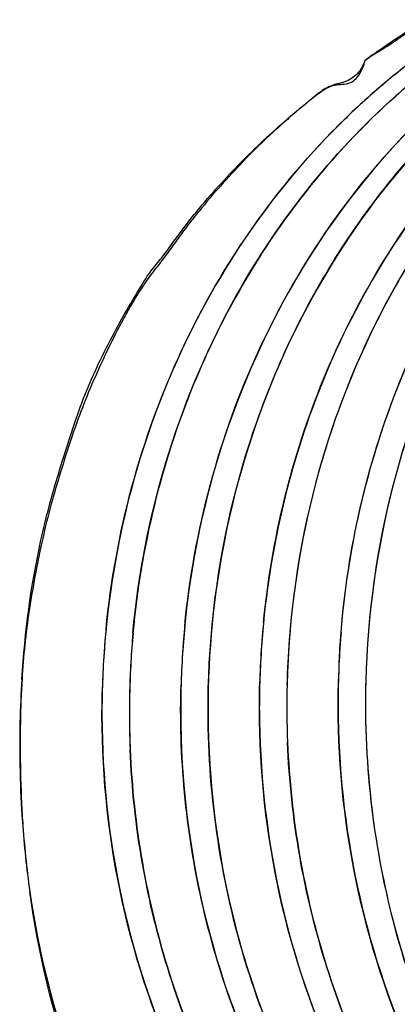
# Model space of a CAD drawing. Header units: millimetres. Extents: x 0 to 1750, y -1720 to 477.
# Tile 260 of 317: x 940.065 to 940.559, y -812.777 to -811.49. Entities that reach past the tile are written whole.
import ezdxf

# ---------------------------------------------------------------- set-up
doc = ezdxf.new("R2010")
doc.units = ezdxf.units.MM
doc.header["$LTSCALE"] = 92.51
doc.layers.add('101300786_14DXF_CONTINUOUS_LINE', color=7, linetype='CONTINUOUS')
doc.layers.add('101300786_DXF_CONTINUOUS_LINE', color=7, linetype='CONTINUOUS')

msp = doc.modelspace()

# ---------------------------------------------------------------- linework, layer by layer
at = {"layer": '101300786_14DXF_CONTINUOUS_LINE'}
for centre, radius, start, end in [((941.1455, -812.2913), 0.9383, 126.7695, 129.4289), ((941.1857, -812.2952), 0.9452, 127.0344, 131.7011), ((941.1584, -812.3068), 0.9585, 130.0119, 134.1159), ((941.1508, -812.2979), 0.9468, 129.4259, 130.0045), ((941.3553, -812.396), 1.1469, 174.798, 178.6074), ((941.5607, -812.3873), 1.1467, 175.6755, 178.6116), ((941.4216, -812.3932), 1.1462, 176.2536, 178.4513), ((941.5242, -812.3888), 1.146, 176.2538, 178.4515), ((941.6301, -812.3841), 1.1489, 176.4336, 178.4791), ((941.319, -812.3975), 1.1465, 176.2537, 178.4512), ((941.3944, -812.4304), 1.3287, 176.623, 179.0477), ((941.5231, -812.3888), 1.1449, 178.6088, 180.945), ((941.5215, -812.3888), 1.1433, 178.4522, 178.6078), ((941.5627, -812.3873), 1.1486, 178.6135, 182.3714), ((941.6259, -812.3845), 1.1448, 178.6091, 180.9465), ((941.6325, -812.3842), 1.1513, 178.4784, 178.6305), ((941.6609, -812.3836), 1.144, 178.5758, 182.8737), ((941.3173, -812.3974), 1.1448, 178.6082, 180.9422), ((941.3164, -812.3974), 1.1439, 178.4518, 178.6074), ((941.3545, -812.3959), 1.1462, 178.6106, 182.4028), ((941.4203, -812.3931), 1.1449, 178.6085, 180.9435), ((941.419, -812.3931), 1.1436, 178.452, 178.6076), ((941.6401, -812.4375), 1.5745, 178.9384, 183.6881), ((941.2864, -812.4606), 1.22, 183.6749, 187.9864)]:
    msp.add_arc(centre, radius, start, end, dxfattribs=at)
for points, knots in [([(940.4452, -811.8573), (940.4859, -811.7823), (940.5848, -811.6433), (940.7161, -811.534), (940.7867, -811.4899)], [0, 0, 0, 0, 0.506346, 1, 1, 1, 1]), ([(940.5391, -811.5285), (940.5468, -811.5238), (940.5616, -811.5136), (940.5763, -811.5032), (940.5841, -811.4989)], [0, 0, 0, 0, 0.500643, 1, 1, 1, 1]), ([(940.5164, -811.5428), (940.5141, -811.5493), (940.5077, -811.5616), (940.493, -811.5708), (940.4804, -811.5737), (940.4679, -811.5774), (940.4597, -811.583), (940.4546, -811.5871)], [0, 0, 0, 0, 0.260359, 0.508001, 0.629784, 0.751703, 1, 1, 1, 1]), ([(940.6523, -811.5623), (940.5981, -811.6069), (940.4982, -811.7097), (940.3834, -811.8931), (940.3064, -812.0989), (940.2826, -812.2448), (940.2778, -812.3183)], [0, 0, 0, 0, 0.243414, 0.491933, 0.744689, 1, 1, 1, 1]), ([(940.4546, -811.5871), (940.4489, -811.5916), (940.438, -811.6012), (940.4209, -811.6147), (940.4048, -811.6295), (940.3828, -811.6488), (940.3572, -811.675), (940.3372, -811.6965), (940.3273, -811.7075)], [0, 0, 0, 0, 0.124209, 0.248308, 0.372882, 0.497536, 0.748215, 1, 1, 1, 1]), ([(940.3424, -811.8614), (940.3703, -811.81), (940.4342, -811.7126), (940.514, -811.6276), (940.5569, -811.5894)], [0, 0, 0, 0, 0.504223, 1, 1, 1, 1]), ([(940.4912, -811.6186), (940.4451, -811.6633), (940.3609, -811.763), (940.2644, -811.9347), (940.1997, -812.1234), (940.1793, -812.2559), (940.175, -812.3226)], [0, 0, 0, 0, 0.244297, 0.493084, 0.745467, 1, 1, 1, 1]), ([(940.6596, -811.6483), (940.5778, -811.7368), (940.4444, -811.9479), (940.3888, -812.1907), (940.3807, -812.314)], [0, 0, 0, 0, 0.493753, 1, 1, 1, 1]), ([(940.6941, -811.6481), (940.6801, -811.6634), (940.6255, -811.7266), (940.5788, -811.7966), (940.5487, -811.8517)], [0, 0, 0, 0, 0.247923, 1, 1, 1, 1]), ([(940.4834, -812.3126), (940.4906, -812.1967), (940.5285, -812.0234), (940.6293, -811.8157), (940.6954, -811.722), (940.7319, -811.6787)], [0, 0, 0, 0, 0.50473, 0.75419, 1, 1, 1, 1]), ([(940.3273, -811.7075), (940.3178, -811.7181), (940.3039, -811.7345), (940.286, -811.7569), (940.2731, -811.7742), (940.2606, -811.7919), (940.2476, -811.8091), (940.2342, -811.8261), (940.2219, -811.844), (940.2107, -811.8627), (940.1964, -811.8883), (940.1733, -811.9343), (940.1493, -811.9884), (940.1299, -812.0444), (940.1166, -812.087), (940.104, -812.13), (940.0936, -812.1737), (940.0848, -812.2178), (940.0744, -812.2771), (940.0698, -812.3221), (940.068, -812.3521)], [0, 0, 0, 0, 0.060557, 0.090963, 0.121473, 0.152028, 0.182515, 0.212984, 0.243613, 0.274469, 0.305427, 0.367575, 0.49261, 0.555511, 0.618609, 0.681802, 0.745188, 0.80875, 0.872394, 1, 1, 1, 1]), ([(940.3115, -812.3638), (940.3137, -812.2754), (940.3383, -812.0995), (940.4034, -811.9341), (940.4452, -811.8573)], [0, 0, 0, 0, 0.502961, 1, 1, 1, 1]), ([(940.5487, -811.8517), (940.5114, -811.9201), (940.4513, -812.0665), (940.4233, -812.2221), (940.4173, -812.3008)], [0, 0, 0, 0, 0.497055, 1, 1, 1, 1]), ([(940.6502, -811.8501), (940.6087, -811.9268), (940.544, -812.0917), (940.5195, -812.267), (940.5173, -812.3552)], [0, 0, 0, 0, 0.497047, 1, 1, 1, 1]), ([(940.213, -812.292), (940.2199, -812.2165), (940.2485, -812.0675), (940.3066, -811.9271), (940.3424, -811.8614)], [0, 0, 0, 0, 0.502908, 1, 1, 1, 1]), ([(940.4894, -812.9986), (940.4289, -812.9068), (940.3362, -812.7004), (940.3088, -812.4761), (940.3115, -812.3638)], [0, 0, 0, 0, 0.494451, 1, 1, 1, 1]), ([(940.2755, -812.412), (940.277, -812.5017), (940.3009, -812.68), (940.3823, -812.8883), (940.4752, -813.0363), (940.5828, -813.1671), (940.6818, -813.2479), (940.753, -813.2908)], [0, 0, 0, 0, 0.25855, 0.512794, 0.637683, 0.760618, 1, 1, 1, 1]), ([(940.3784, -812.4077), (940.3797, -812.4861), (940.3983, -812.6421), (940.4732, -812.863), (940.591, -813.0589), (940.6957, -813.1676), (940.7529, -813.214)], [0, 0, 0, 0, 0.257005, 0.510613, 0.758689, 1, 1, 1, 1]), ([(940.4813, -812.4034), (940.4826, -812.4817), (940.5012, -812.6376), (940.576, -812.8583), (940.6935, -813.0541), (940.7981, -813.1628), (940.8552, -813.2092)], [0, 0, 0, 0, 0.256995, 0.510598, 0.758677, 1, 1, 1, 1]), ([(940.1727, -812.4163), (940.174, -812.4947), (940.1926, -812.6507), (940.2674, -812.8716), (940.3851, -813.0674), (940.4899, -813.1761), (940.547, -813.2226)], [0, 0, 0, 0, 0.257006, 0.510617, 0.758694, 1, 1, 1, 1]), ([(940.5914, -812.9929), (940.5379, -812.9115), (940.4531, -812.7308), (940.4192, -812.5342), (940.415, -812.4348)], [0, 0, 0, 0, 0.494594, 1, 1, 1, 1]), ([(940.3873, -813.0041), (940.3334, -812.9225), (940.2478, -812.7412), (940.2135, -812.5438), (940.2093, -812.444)], [0, 0, 0, 0, 0.494538, 1, 1, 1, 1]), ([(940.5184, -812.4409), (940.5233, -812.5396), (940.5585, -812.7343), (940.644, -812.9131), (940.6976, -812.9936)], [0, 0, 0, 0, 0.505414, 1, 1, 1, 1]), ([(940.0782, -812.6301), (940.0894, -812.7093), (940.1198, -812.8263), (940.1729, -812.9554), (940.2088, -813.0259), (940.2385, -813.0768), (940.2703, -813.126), (940.3045, -813.1732), (940.3416, -813.2176), (940.3945, -813.2727), (940.4656, -813.3356), (940.5248, -813.3827), (940.5545, -813.406)], [0, 0, 0, 0, 0.256446, 0.383674, 0.446876, 0.509745, 0.572316, 0.634515, 0.696279, 0.757575, 0.879162, 1, 1, 1, 1])]:
    msp.add_open_spline(points, degree=3, knots=knots, dxfattribs=at)
msp.add_open_spline([(940.5164, -811.5428), (940.5239, -811.5378), (940.5315, -811.5332), (940.5391, -811.5285)], degree=3, dxfattribs=at)
at = {"layer": '101300786_DXF_CONTINUOUS_LINE'}
for centre, radius, start, end in [((941.1449, -812.2905), 0.9373, 126.2086, 130.112), ((941.1536, -812.301), 0.9509, 130.1047, 130.8947), ((941.1613, -812.3097), 0.9625, 130.9001, 134.3118), ((941.4188, -812.3932), 1.1434, 174.4713, 178.6035), ((941.5216, -812.3888), 1.1433, 174.4713, 178.6037), ((941.316, -812.3975), 1.1435, 174.4714, 178.6033), ((941.3509, -812.3959), 1.1426, 174.7812, 178.6052), ((941.6274, -812.3845), 1.1463, 175.3019, 178.6063), ((941.4243, -812.4396), 1.3593, 176.309, 178.6797), ((941.5595, -812.3871), 1.1454, 178.6161, 182.3845), ((941.3507, -812.3958), 1.1423, 178.6131, 182.418), ((941.4533, -812.4404), 1.3883, 178.6751, 184.0643), ((941.3853, -812.4456), 1.3201, 184.0478, 188.0329)]:
    msp.add_arc(centre, radius, start, end, dxfattribs=at)
msp.add_open_spline([(940.5164, -811.5428), (940.5379, -811.527), (940.5604, -811.5126), (940.5823, -811.4974)], degree=3, dxfattribs=at)
for points, knots in [([(940.4546, -811.5871), (940.46, -811.5831), (940.4685, -811.5772), (940.4817, -811.5744), (940.4916, -811.5746), (940.5013, -811.5706), (940.511, -811.5601), (940.5149, -811.5498), (940.5164, -811.5428)], [0, 0, 0, 0, 0.246818, 0.367587, 0.488699, 0.608283, 0.737021, 1, 1, 1, 1]), ([(940.6676, -811.5781), (940.5586, -811.6731), (940.38, -811.9192), (940.3151, -812.2146), (940.3115, -812.3638)], [0, 0, 0, 0, 0.492087, 1, 1, 1, 1]), ([(940.3323, -811.6996), (940.3512, -811.6791), (940.3806, -811.6495), (940.4225, -811.6132), (940.4436, -811.5954), (940.4546, -811.5871)], [0, 0, 0, 0, 0.502245, 0.751648, 1, 1, 1, 1]), ([(940.5585, -811.5879), (940.5366, -811.6074), (940.4515, -811.69), (940.3817, -811.7881), (940.3395, -811.8668)], [0, 0, 0, 0, 0.247185, 1, 1, 1, 1]), ([(940.1778, -812.2873), (940.19, -812.1617), (940.2553, -811.916), (940.4011, -811.7067), (940.4889, -811.6209)], [0, 0, 0, 0, 0.506985, 1, 1, 1, 1]), ([(940.2807, -812.283), (940.2928, -812.1581), (940.3575, -811.9138), (940.5017, -811.7053), (940.5887, -811.6196)], [0, 0, 0, 0, 0.506921, 1, 1, 1, 1]), ([(940.6941, -811.6481), (940.6801, -811.6634), (940.6253, -811.7268), (940.5786, -811.7969), (940.5484, -811.8522)], [0, 0, 0, 0, 0.247764, 1, 1, 1, 1]), ([(940.3836, -812.2787), (940.3941, -812.1697), (940.4461, -811.9559), (940.559, -811.7665), (940.6278, -811.6845)], [0, 0, 0, 0, 0.505574, 1, 1, 1, 1]), ([(940.0678, -812.3521), (940.0718, -812.2912), (940.0834, -812.2001), (940.1111, -812.0971), (940.1296, -812.0394), (940.1482, -811.9822), (940.1732, -811.9276), (940.2013, -811.8751), (940.2205, -811.8435), (940.236, -811.8184), (940.2551, -811.7961), (940.2842, -811.7542), (940.3126, -811.7209), (940.3323, -811.6996)], [0, 0, 0, 0, 0.254945, 0.38157, 0.444733, 0.50778, 0.632701, 0.694737, 0.756474, 0.787216, 0.817635, 0.878691, 1, 1, 1, 1]), ([(940.485, -812.2907), (940.4939, -812.1817), (940.5427, -811.9674), (940.6525, -811.7764), (940.7198, -811.6932)], [0, 0, 0, 0, 0.505258, 1, 1, 1, 1]), ([(940.5484, -811.8522), (940.5066, -811.9291), (940.4413, -812.0947), (940.4165, -812.2709), (940.4144, -812.3595)], [0, 0, 0, 0, 0.496991, 1, 1, 1, 1]), ([(940.6474, -811.8555), (940.6069, -811.9315), (940.5437, -812.0948), (940.5195, -812.268), (940.5173, -812.3552)], [0, 0, 0, 0, 0.497034, 1, 1, 1, 1]), ([(940.3395, -811.8668), (940.3221, -811.8992), (940.2587, -812.0336), (940.2232, -812.1809), (940.213, -812.292)], [0, 0, 0, 0, 0.248177, 1, 1, 1, 1]), ([(940.7536, -813.2146), (940.6325, -813.1163), (940.4352, -812.8485), (940.3746, -812.5239), (940.3786, -812.361)], [0, 0, 0, 0, 0.489035, 1, 1, 1, 1]), ([(940.8556, -813.2096), (940.7348, -813.1112), (940.5379, -812.8436), (940.4775, -812.5194), (940.4815, -812.3567)], [0, 0, 0, 0, 0.489059, 1, 1, 1, 1]), ([(940.5173, -812.3552), (940.5144, -812.4668), (940.5412, -812.6899), (940.6331, -812.8953), (940.693, -812.9867)], [0, 0, 0, 0, 0.505417, 1, 1, 1, 1]), ([(940.5476, -813.2231), (940.4266, -813.1248), (940.2295, -812.857), (940.1689, -812.5325), (940.1729, -812.3696)], [0, 0, 0, 0, 0.489009, 1, 1, 1, 1]), ([(940.7761, -813.3042), (940.6987, -813.2608), (940.5543, -813.1475), (940.3923, -812.9211), (940.2928, -812.6535), (940.2734, -812.4614), (940.2757, -812.3653)], [0, 0, 0, 0, 0.238881, 0.48631, 0.74102, 1, 1, 1, 1]), ([(940.3115, -812.3638), (940.3094, -812.4528), (940.3257, -812.6306), (940.4108, -812.8812), (940.5505, -813.0989), (940.6765, -813.2141), (940.7448, -813.2609)], [0, 0, 0, 0, 0.257898, 0.512128, 0.75997, 1, 1, 1, 1]), ([(940.4151, -812.4348), (940.4192, -812.5339), (940.4528, -812.7297), (940.5371, -812.9099), (940.5902, -812.9911)], [0, 0, 0, 0, 0.505466, 1, 1, 1, 1]), ([(940.2093, -812.444), (940.2135, -812.5432), (940.2474, -812.7394), (940.3321, -812.9199), (940.3854, -813.0012)], [0, 0, 0, 0, 0.505509, 1, 1, 1, 1]), ([(940.5545, -813.406), (940.4939, -813.3607), (940.3728, -813.2656), (940.2291, -813.0805), (940.126, -812.8658), (940.0894, -812.7095), (940.0781, -812.6301)], [0, 0, 0, 0, 0.242417, 0.49014, 0.743229, 1, 1, 1, 1])]:
    msp.add_open_spline(points, degree=3, knots=knots, dxfattribs=at)

doc.saveas('drawing.dxf')
